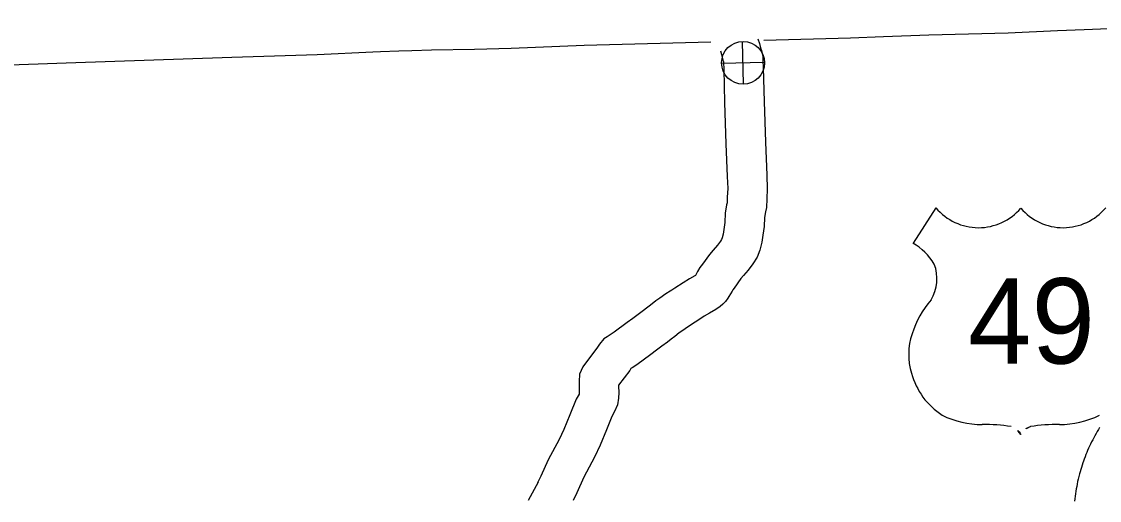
# Model space of a CAD drawing. Extents: x 1671357 to 13005564, y 567358 to 14261451.
# Drawn here: x 12758288.351 to 12758289.241, y 14259954.755 to 14259955.15 of the extents above; entities that cross this region are included whole.
import ezdxf

# ---------------------------------------------------------------- set-up
doc = ezdxf.new("R2010")
doc.units = 0
for name, color, linetype in [('10', 7, 'Continuous'), ('15', 7, 'Continuous'), ('2', 7, 'Continuous'), ('22', 7, 'Continuous'), ('40', 7, 'Continuous')]:
    doc.layers.add(name, color=color, linetype=linetype)

msp = doc.modelspace()

# ---------------------------------------------------------------- linework, layer by layer
at = {"layer": '10'}
for points in [[(12758288.95908, 14259955.13563), (12758288.96038, 14259955.13164), (12758288.96124, 14259955.1281), (12758288.96213, 14259955.126), (12758288.96301, 14259955.12086), (12758288.96322, 14259955.11763), (12758288.96346, 14259955.1116), (12758288.9642, 14259955.08382), (12758288.96533, 14259955.05014), (12758288.96638, 14259955.02312)], [(12758288.92802, 14259955.12551), (12758288.92893, 14259955.12271), (12758288.93013, 14259955.11777), (12758288.93053, 14259955.11682), (12758288.93059, 14259955.11593), (12758288.93081, 14259955.1105), (12758288.93154, 14259955.08284), (12758288.93268, 14259955.04896), (12758288.93374, 14259955.02185)], [(12758288.96639, 14259955.02303), (12758288.96676, 14259955.01165), (12758288.96635, 14259955.00345), (12758288.96611, 14259954.99645), (12758288.96534, 14259954.99266), (12758288.96461, 14259954.9881), (12758288.96413, 14259954.98064), (12758288.96315, 14259954.9735), (12758288.9623, 14259954.96762), (12758288.96052, 14259954.96099), (12758288.95832, 14259954.95534), (12758288.95492, 14259954.9497), (12758288.95085, 14259954.9446), (12758288.94707, 14259954.94012), (12758288.94498, 14259954.93766)], [(12758288.93373, 14259955.02195), (12758288.93407, 14259955.01194), (12758288.9337, 14259955.00484), (12758288.93355, 14259955.00026), (12758288.93319, 14259954.99847), (12758288.93211, 14259954.99176), (12758288.9316, 14259954.98393), (12758288.93079, 14259954.97804), (12758288.93024, 14259954.97419), (12758288.92943, 14259954.97118), (12758288.9289, 14259954.96981), (12758288.92805, 14259954.96841), (12758288.9256, 14259954.96534), (12758288.92211, 14259954.96121), (12758288.91906, 14259954.9576)], [(12758288.91904, 14259954.95756), (12758288.91336, 14259954.94952), (12758288.91117, 14259954.94682), (12758288.90922, 14259954.94341), (12758288.90797, 14259954.94118), (12758288.90737, 14259954.94014), (12758288.90693, 14259954.93984), (12758288.9025, 14259954.93737), (12758288.8973, 14259954.93422), (12758288.89055, 14259954.92983), (12758288.88796, 14259954.92807), (12758288.88661, 14259954.92721), (12758288.88308, 14259954.92503), (12758288.87815, 14259954.92163), (12758288.87475, 14259954.91918), (12758288.87032, 14259954.91583), (12758288.86704, 14259954.91324), (12758288.86451, 14259954.91121), (12758288.86027, 14259954.90812), (12758288.85576, 14259954.90475), (12758288.85119, 14259954.9013), (12758288.8404, 14259954.89345), (12758288.83715, 14259954.89131), (12758288.83462, 14259954.8896), (12758288.83175, 14259954.88784), (12758288.82811, 14259954.88351), (12758288.82611, 14259954.88019), (12758288.81761, 14259954.86902), (12758288.81454, 14259954.86479), (12758288.81182, 14259954.8587), (12758288.81143, 14259954.85279), (12758288.81137, 14259954.84832), (12758288.81159, 14259954.84409), (12758288.8115, 14259954.84291), (12758288.81143, 14259954.84245), (12758288.81135, 14259954.84226), (12758288.80898, 14259954.83805), (12758288.80373, 14259954.82513), (12758288.79877, 14259954.81316), (12758288.79498, 14259954.80495), (12758288.78594, 14259954.78818), (12758288.7799, 14259954.77467), (12758288.77718, 14259954.76907)], [(12758288.94496, 14259954.93763), (12758288.93943, 14259954.9298), (12758288.93821, 14259954.9283), (12758288.93764, 14259954.9273), (12758288.93636, 14259954.92501), (12758288.93514, 14259954.9229), (12758288.93421, 14259954.92139), (12758288.93232, 14259954.91881), (12758288.93014, 14259954.91655), (12758288.92793, 14259954.91462), (12758288.92418, 14259954.91205), (12758288.91893, 14259954.90912), (12758288.91466, 14259954.90653), (12758288.90863, 14259954.90262), (12758288.90596, 14259954.9008), (12758288.90398, 14259954.89954), (12758288.90095, 14259954.89767), (12758288.89697, 14259954.89492), (12758288.89415, 14259954.89289), (12758288.89031, 14259954.88999), (12758288.88738, 14259954.88767), (12758288.88434, 14259954.88524), (12758288.87968, 14259954.88184), (12758288.87539, 14259954.87863), (12758288.87064, 14259954.87504), (12758288.859, 14259954.86658), (12758288.85527, 14259954.86412), (12758288.85409, 14259954.86333), (12758288.85318, 14259954.86181), (12758288.84406, 14259954.84983), (12758288.84405, 14259954.84896), (12758288.84432, 14259954.84371), (12758288.84397, 14259954.8391), (12758288.84307, 14259954.83343), (12758288.84075, 14259954.82791), (12758288.83848, 14259954.82385), (12758288.83395, 14259954.81271), (12758288.8287, 14259954.80006), (12758288.82422, 14259954.79035), (12758288.81527, 14259954.77374), (12758288.80951, 14259954.76086), (12758288.80647, 14259954.75459)], [(12758288.7775, 14259954.76969), (12758288.7693, 14259954.75449)]]:
    msp.add_lwpolyline(points, dxfattribs=at)
at = {"layer": '15'}
msp.add_lwpolyline([(12758289.24114, 14259954.81464), (12758289.24014, 14259954.81303), (12758289.23915, 14259954.81137), (12758289.23819, 14259954.8097), (12758289.23724, 14259954.80801), (12758289.23633, 14259954.80633), (12758289.23543, 14259954.80462), (12758289.23454, 14259954.80287), (12758289.23369, 14259954.80115), (12758289.23286, 14259954.79941), (12758289.23205, 14259954.79764), (12758289.23127, 14259954.79585), (12758289.23055, 14259954.79413), (12758289.22985, 14259954.79238), (12758289.22915, 14259954.79056), (12758289.22846, 14259954.78866), (12758289.22793, 14259954.78706), (12758289.22736, 14259954.78548), (12758289.22675, 14259954.78364), (12758289.22618, 14259954.78187), (12758289.2256, 14259954.77998), (12758289.22506, 14259954.77812), (12758289.22459, 14259954.77643), (12758289.22402, 14259954.77445), (12758289.22348, 14259954.77224), (12758289.22303, 14259954.7702), (12758289.22261, 14259954.76814), (12758289.22223, 14259954.76613), (12758289.22189, 14259954.76418), (12758289.22156, 14259954.76221), (12758289.22122, 14259954.76004), (12758289.22097, 14259954.75798), (12758289.22072, 14259954.75604), (12758289.22048, 14259954.75388)], dxfattribs=at)
at = {"layer": '2'}
for points in [[(12758289.41637, 14259955.14975), (12758289.39514, 14259955.1487), (12758289.33259, 14259955.14705), (12758289.31437, 14259955.14642), (12758289.29642, 14259955.14596), (12758289.28556, 14259955.14527), (12758289.27067, 14259955.14445), (12758289.24865, 14259955.14376), (12758289.22837, 14259955.14298), (12758289.2063, 14259955.14202), (12758289.16564, 14259955.14029), (12758289.1001, 14259955.13851), (12758289.06264, 14259955.13704), (12758289.03556, 14259955.13618), (12758288.964, 14259955.13409)], [(12758288.92013, 14259955.13281), (12758288.81557, 14259955.1299), (12758288.75522, 14259955.12763), (12758288.72496, 14259955.1268), (12758288.68958, 14259955.12616), (12758288.67336, 14259955.1256), (12758288.66258, 14259955.12523), (12758288.64745, 14259955.12478), (12758288.64098, 14259955.12437), (12758288.5951, 14259955.12227), (12758288.52478, 14259955.12012), (12758288.38786, 14259955.11535), (12758288.24031, 14259955.11026), (12758288.22267, 14259955.10963)]]:
    msp.add_lwpolyline(points, dxfattribs=at)
at = {"layer": '22'}
msp.add_line((12758289.10602, 14259954.99601), (12758289.08717, 14259954.96686), dxfattribs=at)
for centre, radius, start, end in [((12758289.14112, 14259955.02554), 0.04587, 220.07504, 319.67012), ((12758289.21106, 14259955.02554), 0.04587, 220.32988, 319.92496), ((12758289.06254, 14259954.92454), 0.04897, 30.7809, 59.98827), ((12758289.07331, 14259954.93745), 0.03357, 328.81046, 21.21077), ((12758289.1611, 14259954.86864), 0.07832, 138.95648, 162.69135), ((12758289.13525, 14259954.87506), 0.05175, 160.95764, 197.38186), ((12758289.14367, 14259954.8752), 0.05988, 195.10743, 237.13119), ((12758289.14479, 14259954.89406), 0.07689, 244.07708, 269.57785), ((12758289.2074, 14259954.89406), 0.07689, 270.42215, 295.92292), ((12758289.14657, 14259954.67634), 0.14085, 81.19416, 90.95387), ((12758289.16418, 14259954.80263), 0.0135, 28.03422, 72.98637), ((12758289.18801, 14259954.80263), 0.0135, 107.01363, 151.96578), ((12758289.20562, 14259954.67634), 0.14085, 89.04613, 98.80584)]:
    msp.add_arc(centre, radius, start, end, dxfattribs=at)
at = {"layer": '40'}
for p, q in [((12758288.94723, 14259955.09798), (12758288.94642, 14259955.13342)), ((12758288.9291, 14259955.11529), (12758288.96455, 14259955.11611))]:
    msp.add_line(p, q, dxfattribs=at)
msp.add_circle((12758288.94682, 14259955.1157), 0.01773, dxfattribs=at)

# ---------------------------------------------------------------- texts
at = {"layer": '22'}
msp.add_text('49', height=0.07044, dxfattribs=at).set_placement((12758289.13253, 14259954.86754))

doc.saveas('drawing.dxf')
